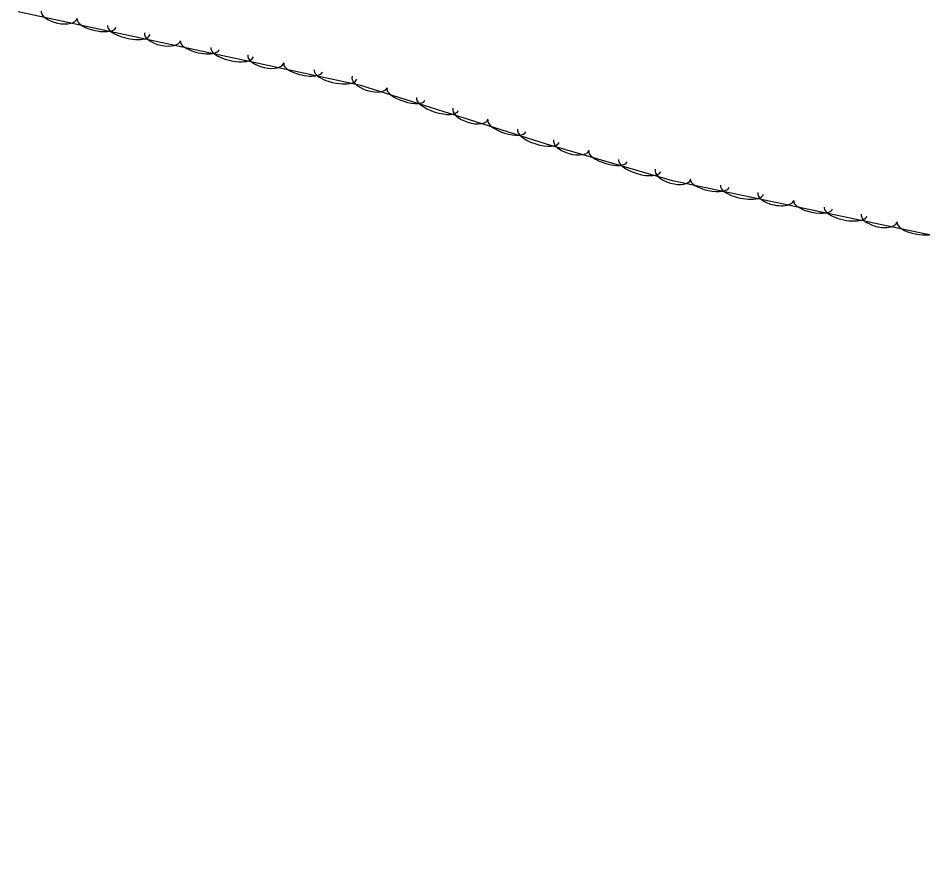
# Model space of a CAD drawing. Extents: x 1441650 to 1491889, y 345904 to 358319.
# Drawn here: x 1458699.5 to 1458942.8, y 351114.6 to 351345.2 of the extents above; entities that cross this region are included whole.
import ezdxf

# ---------------------------------------------------------------- set-up
doc = ezdxf.new("R2010")
doc.units = 0
doc.layers.add('S_TREE', color=7, linetype='Continuous')

msp = doc.modelspace()

# ---------------------------------------------------------------- linework, layer by layer
at = {"layer": 'S_TREE'}
msp.add_lwpolyline([(1459653.76, 351114.56), (1459499.42, 351153.65), (1459384.1, 351181.62), (1459274.65, 351206.88), (1459222.5, 351219.2), (1459116.91, 351246.53), (1459028.16, 351266.78), (1458976.84, 351280.06), (1458875.39, 351301.41), (1458841.5, 351311.25), (1458791.59, 351327.01), (1458699.46, 351346.83)], dxfattribs=at)
for centre, major_axis, ratio, start_param, end_param in [((1458710.5, 351346.17), (4.83, -1.08), 0.483168, 3.159096, 6.300688), ((1458720.54, 351343.82), (5.22, -1.15), 0.381251, 3.153979, 6.295572), ((1458729.2, 351341.96), (5.73, -1.26), 0.387863, 3.154269, 6.295862), ((1458738.29, 351340.19), (4.83, -1.08), 0.483168, 3.159096, 6.300688), ((1458748.32, 351337.85), (5.22, -1.15), 0.381251, 3.153979, 6.295572), ((1458756.99, 351335.98), (5.73, -1.26), 0.387863, 3.154269, 6.295862), ((1458766.07, 351334.22), (4.83, -1.08), 0.483168, 3.159096, 6.300688), ((1458776.1, 351331.87), (5.22, -1.15), 0.381251, 3.153979, 6.295572), ((1458784.77, 351330.01), (5.73, -1.26), 0.387863, 3.154269, 6.295862), ((1458794, 351328.01), (4.73, -1.49), 0.483452, 3.141593, 6.283185), ((1458803.77, 351324.74), (5.1, -1.61), 0.381436, 3.141593, 6.283185), ((1458812.22, 351322.07), (5.6, -1.77), 0.388054, 3.141593, 6.283185), ((1458821.11, 351319.45), (4.73, -1.49), 0.483452, 3.141593, 6.283185), ((1458830.88, 351316.18), (5.1, -1.61), 0.381436, 3.141593, 6.283185), ((1458839.33, 351313.51), (5.6, -1.77), 0.388054, 3.141593, 6.283185), ((1458848.22, 351311.05), (4.76, -1.38), 0.483142, 3.141593, 6.283185), ((1458858.07, 351308), (5.13, -1.49), 0.381191, 3.141593, 6.283185), ((1458866.58, 351305.53), (5.64, -1.64), 0.387804, 3.141593, 6.283185), ((1458875.52, 351303.12), (4.76, -1.38), 0.483142, 3.141593, 6.283185), ((1458885.43, 351300.83), (5.23, -1.1), 0.381121, 3.142495, 6.284087), ((1458894.11, 351299), (5.74, -1.21), 0.387733, 3.142516, 6.284109), ((1458903.21, 351297.27), (4.85, -1.02), 0.483052, 3.142867, 6.28446), ((1458913.25, 351294.97), (5.23, -1.1), 0.381121, 3.142495, 6.284087), ((1458921.93, 351293.15), (5.74, -1.21), 0.387733, 3.142516, 6.284109), ((1458931.03, 351291.42), (4.85, -1.02), 0.483052, 3.142867, 6.28446), ((1458941.07, 351289.12), (5.23, -1.1), 0.381121, 3.142495, 6.284087)]:
    msp.add_ellipse(centre, major_axis=major_axis, ratio=ratio, start_param=start_param, end_param=end_param, dxfattribs=at)

doc.saveas('drawing.dxf')
